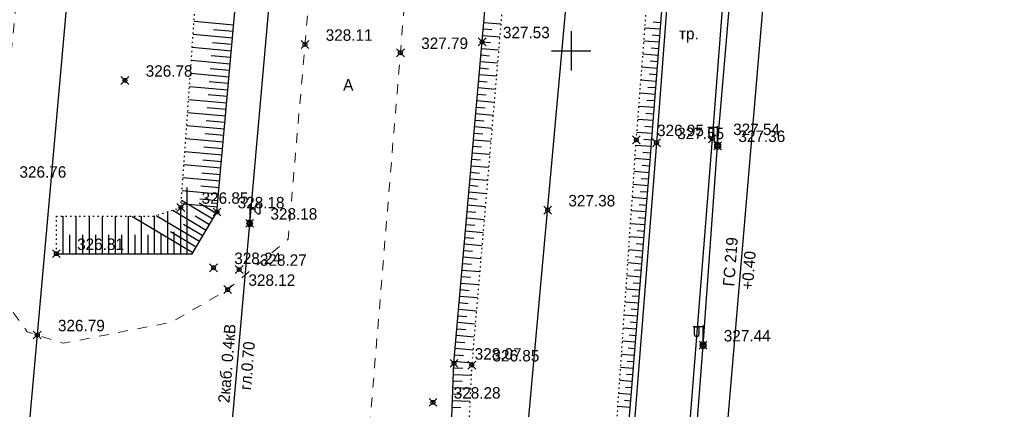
# Model space of a CAD drawing. Header units: metres. Extents: x 703615 to 712205, y 4306166 to 4311183.
# Tile 318 of 336: x 708286 to 708362, y 4310454 to 4310484. Entities that reach past the tile are written whole.
import ezdxf

# ---------------------------------------------------------------- set-up
doc = ezdxf.new("R2010")
doc.units = ezdxf.units.M
doc.header["$LTSCALE"] = 0.5
doc.header["$PDMODE"] = 35
doc.header["$PDSIZE"] = 0.3
for name, pattern in [('Auto_Street_NotBorder_Line_m1', [3, 1.5, -1.5]), ('ДОРОГИ_СТРОЯЩ', [9, 8, -1]), ('Контура низ откосов  Штриховая 0.1-0.5 - - - - - - -', [0.6, 0.1, -0.5])]:
    doc.linetypes.add(name, pattern=pattern)
for name, color, linetype in [('(001) Сетка', 92, 'Continuous'), ('(004) Точки рельефа', 7, 'Continuous'), ('(013) Газ', 30, 'ИК_Газопровод -------г--------'), ('(016) Кабель', 1, 'Continuous'), ('(019) Связь', 3, 'ИК_КАБ_СВЯЗИ'), ('(022) Возд. Линии', 7, 'Continuous'), ('(025) Дорога', 7, 'Continuous'), ('(035) Откосы', 7, 'Continuous')]:
    doc.layers.add(name, color=color, linetype=linetype)
doc.layers.add('AUTO#_ROADS_EXIST_L', color=7, linetype='Continuous', lineweight=15, true_color=0x000000)
doc.styles.add('BM-431', font='txt')
doc.styles.add('D-431', font='txt')
doc.styles.add('S', font='txtwr', dxfattribs={"oblique": 15})
doc.styles.get("Standard").update_dxf_attribs({"font": 'times.ttf'})
doc.linetypes.add('GAZ_VOZDUSH', pattern='A,1,-2,["~",Standard,S=3,R=0,X=-1.5,Y=-1.5],-1,10', length=14)
doc.linetypes.add('ИК_Газопровод -------г--------', pattern='A,9,-0.6,["Г",Standard,S=1.2,R=0,X=0,Y=-0.6],-1.2', length=10.8)
doc.linetypes.add('ИК_КАБ_СВЯЗИ', pattern='A,4,["o",Standard,S=0.5,R=0,X=0,Y=-0.125],4,-2', length=10)
doc.linetypes.add('ИК_Э_КАБ_НН', pattern='A,8,-2,["<",Standard,S=1,R=0,X=0,Y=-0.5],8,[">",Standard,S=1,R=0,X=-0.5,Y=-0.5],-2', length=20)

# ---------------------------------------------------------------- blocks, each defined once
blk = doc.blocks.new('U1111')
for p, q in [((0.1, 0.45), (0.1, 2.95)), ((0.1, 2.2), (0.85, 2.2)), ((1.28934, 2.95), (0.85, 2.51066)), ((0.85, 2.51066), (0.85, 1.88934)), ((0.85, 1.88934), (1.28934, 1.45)), ((1.6, 2.95), (1.28934, 2.95)), ((1.6, 2.95), (1.6, 1.45)), ((0, 0.05), (0.1, 0.05)), ((0, -0.05), (0, 0.05)), ((0.1, 0.05), (0.1, -0.05)), ((1.28934, 1.45), (1.6, 1.45)), ((0.1, -0.05), (0, -0.05))]:
    blk.add_line(p, q)
blk.add_lwpolyline([(0.55, 0), (0.3, 0.433013), (-0.2, 0.433013), (-0.45, 0), (-0.2, -0.433013), (0.3, -0.433013)], close=True)
at = {"color": 4, "style": 'S', "oblique": 15}
blk.add_attdef('Z', (1.142936, -1.391276), '', height=2, dxfattribs=at)
blk = doc.blocks.new('f')
at = {"layer": '(022) Возд. Линии'}
for points in [[(0, 0.25), (0, 1.5)], [(0, 1.4), (0.75, 1.4)]]:
    blk.add_lwpolyline(points, dxfattribs=at)
blk.add_lwpolyline([(0.4875, 0.65), (0.4875, 0.65, 0.4142136), (0.65, 0.8125), (0.65, 1.4), (0.325, 1.4), (0.325, 0.8125, 0.4142136)], format="xyb", close=True, dxfattribs=at)
blk.add_circle((0, 0), 0.25, dxfattribs=at)
blk = doc.blocks.new('Setka')
at = {"layer": '(001) Сетка'}
for p, q in [((0, 1.5), (0, -1.5)), ((-1.5, 0), (1.5, 0))]:
    blk.add_line(p, q, dxfattribs=at)

msp = doc.modelspace()

# ---------------------------------------------------------------- linework, layer by layer
at = {"layer": '(013) Газ', "linetype": 'GAZ_VOZDUSH', "elevation": 325.111, "flags": 128}
msp.add_lwpolyline([(708293.165, 4309888.333), (708293.434, 4309892.819), (708297.716, 4309952.735), (708299.668, 4309975.352), (708302.24, 4310005.239), (708309.527, 4310099.735), (708316.081, 4310172.219), (708316.824, 4310184.222), (708322.062, 4310238.184), (708325.306, 4310270.621), (708325.824, 4310282.589), (708330.36, 4310335.873), (708333.801, 4310369.809), (708336.798, 4310397.689), (708339.728, 4310444.647), (708351.364, 4310581.809), (708352.677, 4310593.824)], dxfattribs=at)
at = {"layer": '(016) Кабель', "linetype": 'ИК_Э_КАБ_НН', "flags": 128}
for points, elevation in [([(708148.162, 4308651.703), (708151.497, 4308692.413), (708155.946, 4308744.121), (708160.092, 4308792.083), (708165.82, 4308866.029), (708169.045, 4308905.959), (708172.399, 4308947.612), (708175.762, 4308988.142), (708178.982, 4309025.586), (708182.201, 4309063.201), (708185.813, 4309103.866), (708189.128, 4309144.32), (708192.281, 4309183.205), (708195.859, 4309224.798), (708198.741, 4309260.796), (708202.87, 4309309.735), (708206.45, 4309354.347), (708209.623, 4309392.715), (708213.998, 4309431.241), (708217.888, 4309470.551), (708222.285, 4309519.973), (708227.646, 4309584.985), (708230.7, 4309620.035), (708233.599, 4309650.662), (708236.608, 4309686.642), (708239.917, 4309725.258), (708242.964, 4309758.871), (708245.88, 4309791.491), (708249.037, 4309830.224), (708251.639, 4309862.09), (708254.553, 4309895.438), (708258.525, 4309939.873), (708262.105, 4309983.745), (708265.007, 4310017.023), (708267.691, 4310050.026), (708270.438, 4310083.372), (708274.286, 4310124.617), (708277.622, 4310164.745), (708280.245, 4310192.848), (708282.134, 4310214.069), (708285.192, 4310249.54), (708287.519, 4310279.257), (708289.716, 4310303.87), (708292.577, 4310337.274), (708295.609, 4310373.419), (708298.169, 4310403.778), (708301.105, 4310436.102), (708303.908, 4310468.222), (708306.247, 4310494.557), (708309.271, 4310529.231), (708312.329, 4310564.702), (708314.656, 4310594.419), (708316.853, 4310619.032), (708319.714, 4310652.436), (708322.746, 4310688.581), (708325.306, 4310718.94), (708328.242, 4310751.264), (708331.045, 4310783.384), (708331.607, 4310789.716), (708333.7, 4310812.99), (708337.044, 4310851.183), (708340.044, 4310884.75)], 325.947), ([(708249.985, 4309448.254), (708250.82, 4309461.228), (708251.559, 4309472.595), (708252.37, 4309485.216), (708253.053, 4309496.006), (708253.787, 4309508.813), (708254.637, 4309521.637), (708255.635, 4309538.104), (708256.598, 4309553.522), (708257.467, 4309567.873), (708258.354, 4309582.746), (708259.411, 4309598.842), (708260.336, 4309614.66), (708261.397, 4309630.444), (708264.541, 4309650.757), (708266.176, 4309665.809), (708267.362, 4309680.25), (708268.374, 4309695.795), (708269.845, 4309708.973), (708271.828, 4309722.112), (708273.674, 4309736.299), (708275.505, 4309750.056), (708277.38, 4309764.169), (708281.752, 4309793.372), (708283.598, 4309807.831), (708285.41, 4309822.081), (708287.069, 4309840.641), (708288.446, 4309855.733), (708289.84, 4309870.633), (708291.182, 4309885.312), (708292.537, 4309900.559), (708294.032, 4309916.058), (708295.507, 4309930.435), (708296.078, 4309944.839), (708297.37, 4309960.078), (708298.657, 4309975.432), (708299.851, 4309990.429), (708301.076, 4310005.494), (708302.334, 4310020.38), (708303.538, 4310035.456), (708306.01, 4310065.799), (708308.439, 4310096.035), (708310.925, 4310126.293), (708314.819, 4310172.204), (708316.066, 4310188.572), (708317.423, 4310204.653), (708318.736, 4310219.739), (708319.999, 4310234.38), (708321.351, 4310251.404), (708322.651, 4310267.033), (708323.922, 4310281.675), (708325.202, 4310294.856), (708326.515, 4310309.658), (708327.984, 4310325.438), (708329.163, 4310339.642), (708330.365, 4310354.664), (708331.555, 4310369.683), (708332.679, 4310383.855), (708333.897, 4310399.486), (708335.115, 4310414.632), (708336.225, 4310429.516), (708337.469, 4310444.596), (708338.545, 4310458.92), (708339.663, 4310474.152), (708340.941, 4310489.457), (708342.079, 4310504.503), (708343.178, 4310519.207), (708344.309, 4310533.966), (708345.452, 4310549.009), (708346.637, 4310563.701), (708347.806, 4310578.667), (708349.626, 4310594.212), (708351.153, 4310608.621), (708352.719, 4310623.441), (708355.709, 4310653.818), (708356.969, 4310668.51), (708358.286, 4310683.336), (708359.517, 4310698.096), (708360.786, 4310713.241), (708362.123, 4310728.187), (708363.033, 4310739.626), (708364.289, 4310753.037), (708365.798, 4310768.681), (708367.145, 4310784.563), (708368.419, 4310800.656), (708369.713, 4310816.346), (708373.887, 4310867.757)], 326.892)]:
    msp.add_lwpolyline(points, dxfattribs=dict(at, elevation=elevation))
at = {"layer": '(019) Связь', "flags": 128}
for points, elevation in [([(708317.145, 4310790.996), (708301.016, 4310609.687), (708256.741, 4310111.973), (708241.57, 4309932.293), (708189.214, 4309312.333), (708166.334, 4308981.07), (708160.318, 4308915.535), (708146.619, 4308758.228), (708137.034, 4308632.496), (708137.034, 4308632.496), (708137.034, 4308632.496), (708136.895, 4308567.223), (708136.888, 4308563.897)], 324.811), ([(708153.006, 4308571.818), (708156.993, 4308609.509), (708156.993, 4308609.509), (708174.147, 4308666.959), (708174.323, 4308670.733), (708195.362, 4308919.928), (708204.073, 4309029.859), (708218.911, 4309205.253), (708226.164, 4309224.91), (708236.601, 4309425.449), (708237.563, 4309445.941), (708241.532, 4309518.706), (708251.542, 4309611.078), (708253.161, 4309631.293), (708257.428, 4309700.42), (708258.881, 4309712.256), (708269.326, 4309836.622), (708270.394, 4309849.381), (708278.265, 4309932.284), (708280.616, 4309944.696), (708295.324, 4310108.263), (708303.766, 4310173.623), (708303.348, 4310191.009), (708305.187, 4310238.893), (708306.696, 4310249.894), (708308.615, 4310273.087), (708309.889, 4310281.813), (708320.552, 4310401.57), (708321.594, 4310412.943), (708336.888, 4310582.457), (708345.287, 4310694.486), (708346.981, 4310695.558), (708355.083, 4310696.931), (708358.134, 4310696.437)], 325.726)]:
    msp.add_lwpolyline(points, dxfattribs=dict(at, elevation=elevation))
at = {"layer": '(025) Дорога', "elevation": 327.633, "flags": 128}
msp.add_lwpolyline([(708329.774, 4310407.902), (708334.008, 4310407.497), (708336.933, 4310445.081), (708339.261, 4310474.686), (708341.608, 4310505.155), (708343.834, 4310534.822), (708346.179, 4310564.96), (708347.766, 4310584.526), (708343.471, 4310584.719), (708341.933, 4310565.124), (708339.581, 4310535.122), (708337.312, 4310505.273), (708334.987, 4310474.38), (708332.669, 4310445.1), (708329.774, 4310407.902)], dxfattribs=at)
at = {"layer": '(035) Откосы'}
for p, q in [((708299.662, 4310483.668, 328.214), (708302.687, 4310483.398, 328.214)), ((708321.799, 4310483.579, 327.625), (708323.096, 4310483.466, 327.625)), ((708335.304, 4310483.551, 327.625), (708334.726, 4310483.596, 327.625)), ((708301.134, 4310483.036, 328.214), (708302.642, 4310482.901, 328.214)), ((708321.756, 4310483.081, 327.625), (708322.405, 4310483.024, 327.625)), ((708335.265, 4310483.053, 327.625), (708334.11, 4310483.142, 327.625)), ((708299.591, 4310482.673, 328.214), (708302.598, 4310482.404, 328.214)), ((708301.054, 4310482.041, 328.214), (708302.553, 4310481.906, 328.214)), ((708321.669, 4310482.085, 327.625), (708322.319, 4310482.028, 327.625)), ((708321.712, 4310482.583, 327.625), (708323.011, 4310482.469, 327.625)), ((708335.188, 4310482.056, 327.625), (708334.033, 4310482.145, 327.625)), ((708335.227, 4310482.555, 327.625), (708334.649, 4310482.599, 327.625)), ((708299.52, 4310481.677, 328.214), (708302.509, 4310481.409, 328.214)), ((708321.625, 4310481.587, 327.625), (708322.926, 4310481.473, 327.625)), ((708335.15, 4310481.558, 327.625), (708334.572, 4310481.602, 327.625)), ((708299.449, 4310480.681, 328.214), (708302.42, 4310480.415, 328.214)), ((708300.974, 4310481.046, 328.214), (708302.464, 4310480.912, 328.214)), ((708321.538, 4310480.592, 327.625), (708322.842, 4310480.477, 327.625)), ((708321.581, 4310481.089, 327.625), (708322.233, 4310481.032, 327.625)), ((708335.111, 4310481.059, 327.625), (708333.956, 4310481.149, 327.625)), ((708335.073, 4310480.561, 327.625), (708334.495, 4310480.606, 327.625)), ((708299.378, 4310479.686, 328.214), (708302.331, 4310479.421, 328.214)), ((708300.894, 4310480.051, 328.214), (708302.375, 4310479.918, 328.214)), ((708321.494, 4310480.094, 327.625), (708322.146, 4310480.036, 327.625)), ((708335.034, 4310480.063, 327.625), (708333.878, 4310480.152, 327.625)), ((708300.814, 4310479.056, 328.214), (708302.286, 4310478.924, 328.214)), ((708321.407, 4310479.098, 327.625), (708322.06, 4310479.04, 327.625)), ((708321.45, 4310479.596, 327.625), (708322.757, 4310479.481, 327.625)), ((708334.957, 4310479.066, 327.625), (708333.801, 4310479.155, 327.625)), ((708334.996, 4310479.564, 327.625), (708334.418, 4310479.609, 327.625)), ((708299.307, 4310478.69, 328.214), (708302.241, 4310478.427, 328.214)), ((708321.363, 4310478.6, 327.625), (708322.672, 4310478.485, 327.625)), ((708334.919, 4310478.568, 327.625), (708334.341, 4310478.612, 327.625)), ((708299.236, 4310477.694, 328.214), (708302.152, 4310477.433, 328.214)), ((708300.734, 4310478.061, 328.214), (708302.197, 4310477.93, 328.214)), ((708321.276, 4310477.604, 327.625), (708322.587, 4310477.489, 327.625)), ((708321.319, 4310478.102, 327.625), (708321.974, 4310478.044, 327.625)), ((708334.88, 4310478.069, 327.625), (708333.724, 4310478.159, 327.625)), ((708334.842, 4310477.571, 327.625), (708334.263, 4310477.616, 327.625)), ((708299.165, 4310476.698, 328.214), (708302.063, 4310476.439, 328.214)), ((708300.654, 4310477.066, 328.214), (708302.108, 4310476.936, 328.214)), ((708321.232, 4310477.106, 327.625), (708321.888, 4310477.048, 327.625)), ((708334.803, 4310477.072, 327.625), (708333.646, 4310477.162, 327.625)), ((708300.574, 4310476.071, 328.214), (708302.019, 4310475.942, 328.214)), ((708321.145, 4310476.11, 327.625), (708321.802, 4310476.052, 327.625)), ((708321.188, 4310476.608, 327.625), (708322.502, 4310476.493, 327.625)), ((708334.726, 4310476.076, 327.625), (708333.569, 4310476.165, 327.625)), ((708334.765, 4310476.574, 327.625), (708334.186, 4310476.619, 327.625)), ((708299.094, 4310475.703, 328.214), (708301.974, 4310475.445, 328.214)), ((708321.101, 4310475.612, 327.625), (708322.417, 4310475.497, 327.625)), ((708334.649, 4310475.079, 327.625), (708333.492, 4310475.168, 327.625)), ((708334.688, 4310475.577, 327.625), (708334.109, 4310475.622, 327.625)), ((708299.023, 4310474.707, 328.214), (708301.885, 4310474.451, 328.214)), ((708300.494, 4310475.076, 328.214), (708301.93, 4310474.948, 328.214)), ((708321.014, 4310474.616, 327.625), (708322.332, 4310474.501, 327.625)), ((708321.057, 4310475.114, 327.625), (708321.716, 4310475.056, 327.625)), ((708334.611, 4310474.581, 327.625), (708334.032, 4310474.625, 327.625)), ((708298.951, 4310473.711, 328.214), (708301.796, 4310473.457, 328.214)), ((708300.414, 4310474.081, 328.214), (708301.841, 4310473.954, 328.214)), ((708320.97, 4310474.118, 327.625), (708321.63, 4310474.06, 327.625)), ((708334.572, 4310474.082, 327.625), (708333.418, 4310474.171, 327.625)), ((708300.334, 4310473.087, 328.214), (708301.752, 4310472.96, 328.214)), ((708320.883, 4310473.122, 327.625), (708321.544, 4310473.064, 327.625)), ((708320.926, 4310473.62, 327.625), (708322.247, 4310473.504, 327.625)), ((708334.495, 4310473.085, 327.625), (708333.35, 4310473.174, 327.625)), ((708334.534, 4310473.584, 327.625), (708333.959, 4310473.628, 327.625)), ((708298.88, 4310472.716, 328.214), (708301.707, 4310472.462, 328.214)), ((708320.839, 4310472.624, 327.625), (708322.162, 4310472.508, 327.625)), ((708334.418, 4310472.089, 327.625), (708333.281, 4310472.177, 327.625)), ((708334.457, 4310472.587, 327.625), (708333.886, 4310472.631, 327.625)), ((708298.809, 4310471.72, 328.214), (708301.618, 4310471.468, 328.214)), ((708300.254, 4310472.092, 328.214), (708301.663, 4310471.965, 328.214)), ((708320.752, 4310471.628, 327.625), (708322.078, 4310471.512, 327.625)), ((708320.796, 4310472.126, 327.625), (708321.458, 4310472.068, 327.625)), ((708334.379, 4310471.59, 327.625), (708333.813, 4310471.637, 327.625)), ((708298.738, 4310470.724, 328.214), (708301.529, 4310470.474, 328.214)), ((708299.117, 4310470.966, 328.214), (708299.117, 4310465.905, 328.214)), ((708300.174, 4310471.097, 328.214), (708301.574, 4310470.971, 328.214)), ((708320.708, 4310471.13, 327.625), (708321.372, 4310471.072, 327.625)), ((708334.338, 4310471.092, 327.625), (708333.213, 4310471.184, 327.625)), ((708298.687, 4310470.005, 328.214), (708301.097, 4310468.569, 328.214)), ((708300.094, 4310470.102, 328.214), (708301.485, 4310469.977, 328.214)), ((708320.621, 4310470.135, 327.625), (708321.286, 4310470.076, 327.625)), ((708320.665, 4310470.633, 327.625), (708321.993, 4310470.516, 327.625)), ((708334.257, 4310470.096, 327.625), (708333.144, 4310470.187, 327.625)), ((708334.298, 4310470.594, 327.625), (708333.738, 4310470.64, 327.625)), ((708298.027, 4310469.236, 328.214), (708300.586, 4310467.711, 328.214)), ((708298.618, 4310469.425, 328.214), (708298.618, 4310465.905, 328.214)), ((708298.667, 4310469.729, 328.214), (708301.44, 4310469.48, 328.214)), ((708300.039, 4310469.78, 328.214), (708301.352, 4310468.997, 328.214)), ((708320.577, 4310469.637, 327.625), (708321.908, 4310469.52, 327.625)), ((708334.176, 4310469.099, 327.625), (708333.075, 4310469.189, 327.625)), ((708334.216, 4310469.598, 327.625), (708333.663, 4310469.643, 327.625)), ((708289.635, 4310468.773, 328.214), (708289.635, 4310465.905, 328.214)), ((708290.633, 4310468.773, 328.214), (708290.633, 4310465.905, 328.214)), ((708291.631, 4310468.773, 328.214), (708291.631, 4310465.905, 328.214)), ((708292.629, 4310468.773, 328.214), (708292.629, 4310465.905, 328.214)), ((708293.627, 4310468.773, 328.214), (708293.627, 4310465.905, 328.214)), ((708294.625, 4310468.773, 328.214), (708294.625, 4310465.905, 328.214)), ((708294.905, 4310468.773, 328.214), (708299.564, 4310465.996, 328.214)), ((708295.624, 4310468.773, 328.214), (708295.624, 4310465.905, 328.214)), ((708296.622, 4310468.788, 328.214), (708296.622, 4310465.905, 328.214)), ((708296.757, 4310468.831, 328.214), (708300.075, 4310466.854, 328.214)), ((708297.62, 4310469.107, 328.214), (708297.62, 4310465.905, 328.214)), ((708299.751, 4310468.789, 328.214), (708300.841, 4310468.14, 328.214)), ((708320.49, 4310468.641, 327.625), (708321.823, 4310468.524, 327.625)), ((708320.534, 4310469.139, 327.625), (708321.199, 4310469.08, 327.625)), ((708334.135, 4310468.601, 327.625), (708333.588, 4310468.646, 327.625)), ((708298.861, 4310468.158, 328.214), (708300.33, 4310467.283, 328.214)), ((708320.403, 4310467.645, 327.625), (708321.738, 4310467.528, 327.625)), ((708320.446, 4310468.143, 327.625), (708321.113, 4310468.084, 327.625)), ((708334.094, 4310468.103, 327.625), (708333.006, 4310468.192, 327.625)), ((708334.053, 4310467.605, 327.625), (708333.513, 4310467.649, 327.625)), ((708290.134, 4310467.339, 328.214), (708290.134, 4310465.905, 328.214)), ((708291.132, 4310467.339, 328.214), (708291.132, 4310465.905, 328.214)), ((708292.13, 4310467.339, 328.214), (708292.13, 4310465.905, 328.214)), ((708293.128, 4310467.339, 328.214), (708293.128, 4310465.905, 328.214)), ((708294.126, 4310467.339, 328.214), (708294.126, 4310465.905, 328.214)), ((708295.125, 4310467.339, 328.214), (708295.125, 4310465.905, 328.214)), ((708296.123, 4310467.339, 328.214), (708296.123, 4310465.905, 328.214)), ((708297.121, 4310467.426, 328.214), (708297.121, 4310465.905, 328.214)), ((708297.849, 4310467.599, 328.214), (708299.819, 4310466.425, 328.214)), ((708298.119, 4310467.585, 328.214), (708298.119, 4310465.905, 328.214)), ((708320.359, 4310467.147, 327.625), (708321.027, 4310467.088, 327.625)), ((708334.013, 4310467.107, 327.625), (708332.938, 4310467.194, 327.625)), ((708320.272, 4310466.151, 327.625), (708320.941, 4310466.092, 327.625)), ((708320.315, 4310466.649, 327.625), (708321.653, 4310466.532, 327.625)), ((708333.931, 4310466.11, 327.625), (708332.869, 4310466.197, 327.625)), ((708333.972, 4310466.608, 327.625), (708333.438, 4310466.652, 327.625)), ((708320.228, 4310465.653, 327.625), (708321.568, 4310465.536, 327.625)), ((708333.891, 4310465.612, 327.625), (708333.363, 4310465.655, 327.625)), ((708320.141, 4310464.657, 327.625), (708321.483, 4310464.539, 327.625)), ((708320.184, 4310465.155, 327.625), (708320.855, 4310465.096, 327.625)), ((708333.85, 4310465.114, 327.625), (708332.8, 4310465.2, 327.625)), ((708333.809, 4310464.616, 327.625), (708333.288, 4310464.658, 327.625)), ((708320.097, 4310464.159, 327.625), (708320.769, 4310464.1, 327.625)), ((708333.769, 4310464.117, 327.625), (708332.732, 4310464.202, 327.625)), ((708320.01, 4310463.163, 327.625), (708320.683, 4310463.104, 327.625)), ((708320.053, 4310463.661, 327.625), (708321.398, 4310463.543, 327.625)), ((708333.687, 4310463.121, 327.625), (708332.663, 4310463.205, 327.625)), ((708333.728, 4310463.619, 327.625), (708333.213, 4310463.661, 327.625)), ((708319.966, 4310462.665, 327.625), (708321.314, 4310462.547, 327.625)), ((708333.647, 4310462.623, 327.625), (708333.137, 4310462.664, 327.625)), ((708319.879, 4310461.669, 327.625), (708321.229, 4310461.551, 327.625)), ((708319.923, 4310462.167, 327.625), (708320.597, 4310462.108, 327.625)), ((708333.606, 4310462.125, 327.625), (708332.594, 4310462.207, 327.625)), ((708333.565, 4310461.626, 327.625), (708333.062, 4310461.667, 327.625)), ((708319.835, 4310461.171, 327.625), (708320.511, 4310461.112, 327.625)), ((708333.524, 4310461.128, 327.625), (708332.525, 4310461.21, 327.625)), ((708319.748, 4310460.176, 327.625), (708320.425, 4310460.116, 327.625)), ((708319.792, 4310460.674, 327.625), (708321.144, 4310460.555, 327.625)), ((708333.443, 4310460.132, 327.625), (708332.457, 4310460.212, 327.625)), ((708333.484, 4310460.63, 327.625), (708332.987, 4310460.67, 327.625)), ((708319.704, 4310459.678, 327.625), (708321.059, 4310459.559, 327.625)), ((708333.402, 4310459.634, 327.625), (708332.912, 4310459.674, 327.625)), ((708319.617, 4310458.682, 327.625), (708320.974, 4310458.563, 327.625)), ((708319.661, 4310459.18, 327.625), (708320.339, 4310459.12, 327.625)), ((708333.362, 4310459.135, 327.625), (708332.388, 4310459.215, 327.625)), ((708333.321, 4310458.637, 327.625), (708332.837, 4310458.677, 327.625)), ((708319.573, 4310458.184, 327.625), (708320.252, 4310458.124, 327.625)), ((708333.28, 4310458.139, 327.625), (708332.319, 4310458.217, 327.625)), ((708319.503, 4310457.187, 327.625), (708320.182, 4310457.162, 327.625)), ((708319.53, 4310457.686, 327.625), (708320.889, 4310457.567, 327.625)), ((708333.199, 4310457.143, 327.625), (708332.25, 4310457.22, 327.625)), ((708333.24, 4310457.641, 327.625), (708332.762, 4310457.68, 327.625)), ((708319.485, 4310456.687, 327.625), (708320.836, 4310456.637, 327.625)), ((708333.158, 4310456.644, 327.625), (708332.687, 4310456.683, 327.625)), ((708319.448, 4310455.688, 327.625), (708320.786, 4310455.639, 327.625)), ((708319.466, 4310456.188, 327.625), (708320.139, 4310456.163, 327.625)), ((708333.118, 4310456.146, 327.625), (708332.182, 4310456.223, 327.625)), ((708333.077, 4310455.648, 327.625), (708332.612, 4310455.686, 327.625)), ((708319.429, 4310455.189, 327.625), (708320.095, 4310455.164, 327.625)), ((708333.036, 4310455.15, 327.625), (708332.113, 4310455.225, 327.625)), ((708319.392, 4310454.19, 327.625), (708320.052, 4310454.165, 327.625)), ((708319.411, 4310454.689, 327.625), (708320.736, 4310454.64, 327.625)), ((708332.955, 4310454.153, 327.625), (708332.044, 4310454.228, 327.625)), ((708332.995, 4310454.652, 327.625), (708332.537, 4310454.689, 327.625))]:
    msp.add_line(p, q, dxfattribs=at)
at = {"layer": '(035) Откосы', "linetype": 'Контура низ откосов  Штриховая 0.1-0.5 - - - - - - -'}
for points, elevation in [([(708289.136, 4310465.905), (708289.136, 4310468.773), (708296.575, 4310468.773), (708298.646, 4310469.434), (708300.473, 4310495.02), (708303.75, 4310529.82), (708314.677, 4310668.215), (708317.676, 4310667.93)], 328.214), ([(708329.236, 4310547.081), (708328.373, 4310546.056), (708324.402, 4310498.789), (708320.874, 4310457.389), (708319.074, 4310421.411), (708319.66, 4310420.088)], 326.999), ([(708319.66, 4310420.088), (708328.124, 4310420.263), (708329.085, 4310420.883), (708331.44, 4310445.456), (708333.448, 4310474.602), (708335.859, 4310505.702), (708337.799, 4310535.58), (708338.726, 4310546.945)], 326.999)]:
    msp.add_lwpolyline(points, dxfattribs=dict(at, elevation=elevation))
at = {"layer": '(035) Откосы', "flags": 128}
for points, elevation in [([(708289.136, 4310465.905), (708299.509, 4310465.905), (708301.405, 4310469.086), (708303.717, 4310494.904), (708306.313, 4310529.58), (708308.883, 4310564.463), (708315.816, 4310648.338), (708317.676, 4310667.93)], 328.214), ([(708327.466, 4310547.671), (708329.564, 4310584.035), (708331.589, 4310585.359), (708337.585, 4310585.359), (708341.122, 4310584.865), (708342.261, 4310584.041), (708342.771, 4310583.038), (708341.551, 4310564.447), (708339.912, 4310547.367), (708338.91, 4310532.296), (708336.764, 4310502.452), (708334.389, 4310471.716), (708331.973, 4310442.129), (708330.283, 4310420.019), (708329.336, 4310419.624), (708318.114, 4310419.723)], 327.625), ([(708318.114, 4310419.723), (708319.516, 4310457.53), (708323.123, 4310498.678), (708327.466, 4310547.671)], 327.625)]:
    msp.add_lwpolyline(points, dxfattribs=dict(at, elevation=elevation))
at = {"color": 0, "linetype": 'ByBlock', "lineweight": -2, "transparency": 16777216}
for p in [(708308.13, 4310481.885, 328.115), (708321.669, 4310482.085, 327.527), (708315.424, 4310481.257, 327.792), (708294.375, 4310479.14, 326.778), (708333.448, 4310474.602, 326.949), (708334.987, 4310474.38, 327.551), (708339.261, 4310474.686, 327.536), (708339.663, 4310474.152, 327.358), (708298.646, 4310469.434, 326.847), (708301.405, 4310469.086, 328.182), (708326.673, 4310469.233, 327.382), (708303.908, 4310468.222, 328.181), (708289.136, 4310465.905, 326.807), (708301.142, 4310464.83, 328.245), (708303.103, 4310464.699, 328.268), (708302.225, 4310463.166, 328.117), (708287.673, 4310459.693, 326.79), (708338.545, 4310458.92, 327.436), (708319.516, 4310457.53, 328.07), (708320.874, 4310457.389, 326.853), (708317.911, 4310454.55, 328.277)]:
    msp.add_point(p, dxfattribs=at)
at = {"layer": 'AUTO#_ROADS_EXIST_L', "linetype": 'Auto_Street_NotBorder_Line_m1', "lineweight": 15, "flags": 128}
msp.add_lwpolyline([(708304.346, 4310675.702), (708316.418, 4310676.062), (708321.47, 4310673.372), (708324.242, 4310668.397), (708322.808, 4310652.192), (708313.727, 4310545.33), (708309.682, 4310499.917), (708306.848, 4310467.005), (708302.225, 4310463.166), (708297.926, 4310460.672), (708289.65, 4310459.061), (708286.918, 4310459.935), (708284.897, 4310462.746), (708284.31, 4310467.129), (708291.469, 4310540.27)], close=True, dxfattribs=at)
msp.add_lwpolyline([(708352.658, 4310585.06), (708327.768, 4310586.557), (708324.335, 4310584.542), (708320.95, 4310544.701), (708316.906, 4310499.299), (708311.598, 4310434.683), (708309.296, 4310413.38), (708310.917, 4310412.118), (708312.993, 4310410.477), (708320.212, 4310409.293), (708345.358, 4310404.683)], dxfattribs=at)

# ---------------------------------------------------------------- block references
at = {"layer": '(001) Сетка'}
msp.add_blockref('Setka', (708328.465, 4310481.396), dxfattribs=at)
at = {"layer": '(022) Возд. Линии', "xscale": -1}
for p in [(708339.663, 4310474.152, 326.892), (708338.545, 4310458.92, 326.892)]:
    msp.add_blockref('f', p, dxfattribs=at)
at = {"layer": '(022) Возд. Линии', "xscale": 0.5, "yscale": 0.5, "zscale": 0.5}
msp.add_blockref('U1111', (708303.883, 4310468.222, 325.947), dxfattribs=at)

# ---------------------------------------------------------------- texts
at = {"layer": '(004) Точки рельефа', "style": 'D-431'}
for s, p in [('328.11', (708309.716, 4310482.169, 328.115)), ('327.53', (708323.255, 4310482.367, 327.527)), ('327.79', (708317.01, 4310481.541, 327.792)), ('326.78', (708295.962, 4310479.426, 326.778)), ('326.95', (708335.034, 4310474.887, 326.949)), ('327.55', (708336.573, 4310474.661, 327.551)), ('327.54', (708340.847, 4310474.967, 327.536)), ('327.36', (708341.249, 4310474.437, 327.358)), ('326.76', (708286.317, 4310471.712, 326.762)), ('326.85', (708300.232, 4310469.719, 326.847)), ('328.18', (708302.991, 4310469.369, 328.182)), ('327.38', (708328.259, 4310469.517, 327.382)), ('328.18', (708305.494, 4310468.505, 328.181)), ('326.81', (708290.722, 4310466.19, 326.807)), ('328.24', (708302.728, 4310465.113, 328.245)), ('328.27', (708304.689, 4310464.982, 328.268)), ('328.12', (708303.811, 4310463.449, 328.117)), ('326.79', (708289.259, 4310459.979, 326.79)), ('327.44', (708340.131, 4310459.2, 327.436)), ('328.07', (708321.102, 4310457.813, 328.07)), ('326.85', (708322.46, 4310457.674, 326.853)), ('328.28', (708319.497, 4310454.833, 328.277))]:
    msp.add_text(s, height=0.875, dxfattribs=at).set_placement(p)
at = {"layer": '(013) Газ', "color": 0, "linetype": 'Continuous', "style": 'D-431'}
for s, p in [('ГС 219', (708340.926, 4310463.382)), ('+0.40', (708342.357, 4310463.121))]:
    msp.add_text(s, height=0.875, rotation=85.65264, dxfattribs=at).set_placement(p)
at = {"layer": '(016) Кабель', "color": 0, "linetype": 'Continuous', "style": 'D-431'}
for s, p in [('2каб. 0.4кВ', (708302.357, 4310454.474)), ('гл.0.70', (708304.006, 4310455.461))]:
    msp.add_text(s, height=0.875, rotation=85.31674, dxfattribs=at).set_placement(p)
at = {"layer": '(025) Дорога', "linetype": 'ДОРОГИ_СТРОЯЩ', "style": 'BM-431'}
for s, p in [('тр.', (708336.709, 4310482.282)), ('A', (708311.05, 4310478.37))]:
    msp.add_text(s, height=0.875, dxfattribs=at).set_placement(p)

doc.saveas('drawing.dxf')
